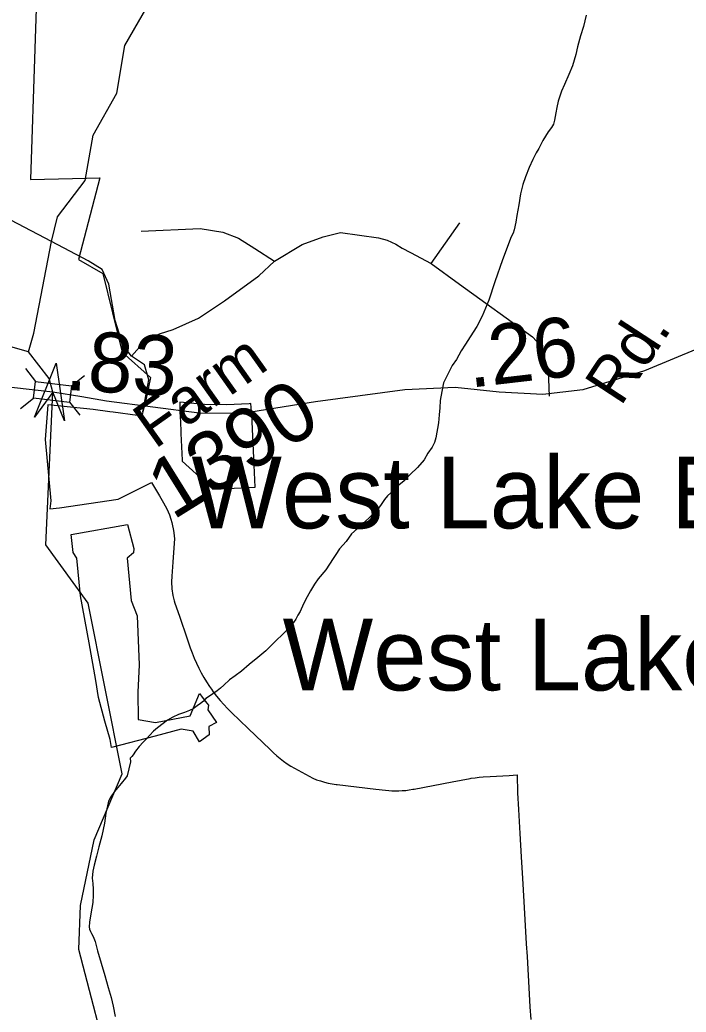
# Model space of a CAD drawing. Extents: x 2001466 to 31450019, y -30647475 to 847247.
# Drawn here: x 2068288 to 2071076, y 693484 to 697636 of the extents above; entities that cross this region are included whole.
import ezdxf

# ---------------------------------------------------------------- set-up
doc = ezdxf.new("R2010")
doc.units = 0
for name, color, linetype in [('Exist Boundary Political City Limit New', 7, 'Continuous'), ('Exist Boundary Political City Limit New Hole', 7, 'Continuous'), ('Exist Cultural Educational Facility High Label', 7, 'Continuous'), ('Exist Hydrographic Creek Single Shore', 7, 'Continuous'), ('Exist Hydrographic Misc Water Feature', 7, 'Continuous'), ('Exist Road Non-System Type 51', 7, 'Continuous'), ('Exist Road Secondary Mileage Hundredths English Label', 7, 'Continuous'), ('Exist Road Secondary Structure Standard Bridge Attributed CELL', 7, 'Continuous'), ('Exist Road Secondary Structure Standard Bridge CELL', 7, 'Continuous'), ('Exist Road Secondary Type 51 Attributed', 7, 'Continuous'), ('Exist Road Secondary Type 51 Label', 7, 'Continuous'), ('Exist Road Secondary Type 51 Number Label', 7, 'Continuous'), ('Map Preparation Boundary City Limit Buffer Line', 7, 'Continuous')]:
    doc.layers.add(name, color=color, linetype=linetype)

msp = doc.modelspace()

# ---------------------------------------------------------------- linework, layer by layer
at = {"layer": 'Exist Boundary Political City Limit New'}
for points in [[(2068369, 698063.2), (2068332.9, 696968.6), (2068566, 696974.2), (2068623.1, 696975.6), (2068532.8, 696632.8), (2068635, 696574.2), (2068715.8, 696245.6), (2068834, 696139.3), (2068816.1, 696052.1), (2068812.5, 696034.5), (2068798.2, 695978.9), (2068779.5, 695981), (2068678, 695993.9), (2068664.1, 695995.8), (2068594, 696005.2), (2068404.2, 696025.4), (2068394, 695880.5), (2068417.1, 695623.8), (2068413.1, 695590.4), (2068453.2, 695594.6), (2068699.8, 695630.7), (2068794, 695677.6), (2068839.1, 695699.7), (2068871.6, 695644.6), (2068889.1, 695615), (2068896, 695602.8), (2068902.4, 695590.4), (2068908.1, 695577.6), (2068913.4, 695564.6), (2068919.5, 695546.4), (2068923.8, 695532), (2068926.8, 695518.9), (2068929.5, 695505.6)], [(2068782.6, 694708.8), (2068855.8, 694695.8), (2069000, 694723.9), (2069040.1, 694816.4), (2069047.2, 694806.2), (2069054.4, 694796.6), (2069069.9, 694776.4), (2069076.5, 694768.3), (2069074.2, 694749.1), (2069110.2, 694695.1), (2069078.5, 694679.2), (2069079.4, 694644.6), (2069039, 694614.6), (2069012.5, 694659.1), (2068962.2, 694667.4), (2068854.5, 694639), (2068671.6, 694591.2), (2068665.5, 694624.2), (2068643.6, 694701.4), (2068616.6, 694799.6), (2068605.4, 694872.1), (2068578.1, 695029.3), (2068541.9, 695225.4), (2068526.9, 695383.6), (2068510.8, 695407.2), (2068502.9, 695482.9), (2068738.5, 695524.9), (2068764.9, 695424.2), (2068763.5, 695406.1), (2068736.6, 695383.6), (2068754.2, 695205.8), (2068778.2, 695142.1), (2068787.5, 694937.6), (2068781.6, 694822.2), (2068782.6, 694708.8)], [(2068929.5, 695505.6), (2068931.8, 695490.1), (2068933.4, 695475.4), (2068935, 695466), (2068928.4, 695366.7), (2068923.1, 695308.3), (2068922, 695283.9), (2068923.5, 695255.3), (2068928, 695227.1), (2068933.4, 695205.5), (2068936.8, 695194.9), (2068955.2, 695140.9), (2068987.6, 695046.2), (2069000.6, 695008.1), (2069008.6, 694986.6), (2069017.2, 694965.4), (2069026.4, 694944.4), (2069036, 694923.6), (2069046.6, 694903.9), (2069057.8, 694884.4), (2069069.2, 694865.2), (2069081.2, 694846.3), (2069089.2, 694834.8), (2069096.9, 694824.3), (2069110.9, 694806.1), (2069125.6, 694788.3), (2069140.8, 694771.1), (2069156.6, 694754.3), (2069173, 694738.1), (2069243.8, 694670.4), (2069334.8, 694583.2), (2069349.4, 694569.2), (2069362.9, 694556.8), (2069376.9, 694544.9), (2069391.4, 694533.4), (2069406.2, 694522.6), (2069421.5, 694512.4), (2069513.8, 694462.3), (2069529.5, 694456.2), (2069545.6, 694450.9), (2069561.9, 694446.2), (2069578.4, 694442.4), (2069595, 694439.2), (2069611.8, 694436.9), (2069616.1, 694436.4), (2069696.8, 694426.8), (2069777.4, 694417.1), (2069818.1, 694412.2), (2069831.4, 694410.9), (2069844.8, 694410.1), (2069858, 694409.7), (2069872.9, 694409.8), (2069887.8, 694410.5), (2069902.6, 694411.8), (2069917.4, 694413.7), (2069932, 694416.1), (2069937.8, 694417.2), (2070017, 694432.2), (2070096.2, 694447.1), (2070172.4, 694461.4), (2070175.5, 694462.1), (2070192.5, 694464.8), (2070209.6, 694466.8), (2070226.8, 694468.1), (2070255.2, 694469.8), (2070335.1, 694474.4), (2070368.4, 694476.2), (2070370.6, 694401.5), (2070374.6, 694331.2), (2070380.4, 694231.2), (2070386, 694133.6), (2070391.2, 694042.6), (2070396.8, 693946.5), (2070406.9, 693770.1), (2070410, 693717.1), (2070413, 693664.1), (2070416.1, 693611.2), (2070419.1, 693558.2), (2070422.1, 693505.2), (2070425.2, 693452.3)]]:
    msp.add_lwpolyline(points, dxfattribs=at)
at = {"layer": 'Exist Boundary Political City Limit New Hole'}
msp.add_lwpolyline([(2068957, 696036.3), (2068959.1, 695966.4), (2068959.5, 695960.8), (2068961.9, 695905.3), (2068967, 695793.3), (2068967.1, 695789.6), (2069026, 695735.8), (2069095.4, 695672.4), (2069214.2, 695677.7), (2069272.2, 695680.3), (2069266.8, 695803.8), (2069260, 695953.9), (2069259.9, 695963.8), (2069254.8, 696030.4), (2069247.6, 696029.6), (2069151.8, 696024.6), (2069059.8, 696027), (2068957, 696036.3)], dxfattribs=at)
at = {"layer": 'Exist Hydrographic Creek Single Shore'}
for points in [[(2068324, 696247.4), (2068146.1, 696296.7), (2068054, 696344.5), (2067987.2, 696421.3), (2067720, 696594.1), (2067670.2, 696736.2), (2067545.1, 696837.2), (2067353.1, 696942.8), (2067270.1, 697052.7), (2067085.1, 697417.4), (2067052.1, 697526.3), (2066943, 697649.9), (2066592.2, 698293.6), (2066534.2, 698432.6), (2066543.9, 698555.3)], [(2068904, 691907.9), (2068811.9, 692014.7), (2068777.9, 692156.5), (2068802.9, 692454.6), (2068835.9, 692565.5), (2068768, 692957.3), (2068701, 693188.3), (2068675.9, 693205.2), (2068534, 693746.1), (2068542, 693929.7), (2068599, 694204.1), (2068715.9, 694480.6), (2068573, 695195.5), (2068397.1, 695438.6), (2068425.2, 696078), (2068410.5, 696135.2), (2068324, 696247.4)]]:
    msp.add_lwpolyline(points, dxfattribs=at)
at = {"layer": 'Exist Hydrographic Misc Water Feature'}
for points in [[(2068420.2, 696708.2), (2068445.1, 696812.2), (2068561.1, 696964.1), (2068594.1, 697153.7), (2068694.2, 697328.9), (2068727.2, 697528.3), (2068976.1, 697962.8), (2069275.1, 698265.2), (2069616.1, 698714.3), (2069641.1, 698789.2), (2069648.1, 699140), (2069815.2, 699356.5), (2069856.2, 699490.2), (2069881.2, 699699.7), (2069847.2, 699815.2), (2069846.2, 700346.7), (2069887.2, 700647.7), (2070094.3, 701391.5), (2070305.2, 701890.9)], [(2070657.8, 697655.8), (2070645.9, 697607.7), (2070634.2, 697569.8), (2070621.7, 697523.8), (2070613.9, 697491.7), (2070599.9, 697443.9), (2070584.2, 697407.8), (2070566.1, 697365.9), (2070554.6, 697337.6), (2070540.5, 697295.6), (2070534.3, 697269.7), (2070530.6, 697247.6), (2070524.5, 697215.6), (2070520.6, 697199.6), (2070512.8, 697185.8), (2070498.6, 697167.7), (2070476.5, 697131.7), (2070458.9, 697097.4), (2070448.6, 697079.5), (2070434.7, 697051.6), (2070418.9, 697017.5), (2070403.1, 696979.3), (2070393, 696947.6), (2070383, 696907.7), (2070375.4, 696861.5), (2070367.6, 696817.6), (2070363.3, 696789.4), (2070355.5, 696757.3), (2070351.4, 696743.4), (2070343.6, 696727.5), (2070307.7, 696631.5), (2070275.8, 696539.5), (2070249.9, 696463.5), (2070222.4, 696395.4), (2070200.1, 696353.4), (2070172.4, 696309.4), (2070152.5, 696279.1), (2070134.7, 696251.4), (2070114.6, 696215.1), (2070096.7, 696189), (2070076.7, 696151.1), (2070060.5, 696117), (2070052.9, 696081.2), (2070046.9, 696043.2), (2070044.9, 696013.1), (2070042.8, 695983), (2070039.3, 695949), (2070028.9, 695886.9), (2070023.1, 695867.2), (2070012.9, 695847.2), (2069995.2, 695823.1), (2069979.3, 695795.1), (2069951.4, 695762.8), (2069921.6, 695732.9), (2069895.6, 695706.8), (2069873.4, 695688.6), (2069855.6, 695670.7), (2069825.7, 695644.7), (2069813.8, 695628.7), (2069799.8, 695608.5), (2069783.8, 695586.6), (2069755.7, 695558.8)], [(2068324, 696247.4), (2068346, 696325.1), (2068420.2, 696708.2)], [(2069755.7, 695558.8), (2069727.7, 695530.6), (2069699.8, 695506.5), (2069675.8, 695484.5), (2069653.8, 695452.6), (2069625.9, 695422.4), (2069610, 695398.4), (2069598.1, 695382.4), (2069568.3, 695334.1), (2069536.5, 695296.3), (2069520.3, 695274), (2069504.4, 695246.1), (2069490.6, 695222.2), (2069474.4, 695192.2), (2069460.7, 695160.2), (2069450.8, 695144.3), (2069442.6, 695128.1), (2069432.6, 695114.2), (2069418.8, 695096), (2069391, 695068.2), (2069356.7, 695034), (2069316.7, 694995.8), (2069283.1, 694967.7), (2069247.2, 694937.9), (2069215.2, 694909.8), (2069189.4, 694891.5), (2069165, 694873.6), (2069141, 694851.7), (2069127.1, 694839.6), (2069113.1, 694827.5), (2069095.5, 694815.7), (2069077.2, 694803.4), (2069065.3, 694795.5), (2069055.7, 694785.6), (2069043.2, 694775.3), (2069029.2, 694765.2), (2069013.3, 694753.5), (2068997.5, 694745.3), (2068977.4, 694737.4), (2068951.5, 694729.2), (2068927.3, 694717.4), (2068905.8, 694705.3), (2068887.8, 694691), (2068863.6, 694673.1), (2068847.6, 694658.9), (2068831.8, 694643.1), (2068817.8, 694626.9), (2068803.7, 694612.9), (2068787.5, 694595), (2068771.9, 694575.1), (2068761.9, 694560.8), (2068755.9, 694552.8), (2068749.8, 694546.8)], [(2068749.8, 694546.8), (2068750.2, 694530.9), (2068743.8, 694501.1), (2068736.2, 694473), (2068730.3, 694463), (2068712.2, 694441), (2068684.3, 694406.6), (2068668.4, 694384.7), (2068658.1, 694366.8), (2068654.4, 694346.7), (2068648.1, 694316.8), (2068642.3, 694274.7), (2068630.4, 694220.9), (2068618.5, 694174.9), (2068608.7, 694136.6), (2068599, 694098.7), (2068592.5, 694073), (2068590.8, 694044.8), (2068592.7, 694022.6), (2068595.1, 693998.7), (2068594.9, 693972.8), (2068592.9, 693942.7), (2068584.9, 693894.8), (2068579.4, 693860.8), (2068577.3, 693840.8), (2068579, 693830.8), (2068583.3, 693820.8), (2068586.9, 693812.6), (2068595.1, 693800.8), (2068603.6, 693778.9), (2068613.2, 693740.8), (2068643.5, 693636.9), (2068657.7, 693586.9), (2068669.8, 693544.9), (2068678, 693509.2), (2068686, 693465)]]:
    msp.add_lwpolyline(points, dxfattribs=at)
at = {"layer": 'Exist Road Non-System Type 51'}
for p, q in [((2068420.2, 696708.2), (2068079.2, 696886.3)), ((2070008.8, 696616.8), (2070128.2, 696786.4))]:
    msp.add_line(p, q, dxfattribs=at)
for points in [[(2068795.2, 696751.8), (2069042.3, 696762.7), (2069136.8, 696748.1), (2069202.2, 696722.7), (2069271.2, 696679), (2069353, 696626.3)], [(2069353, 696626.3), (2069469.3, 696695.4), (2069556.5, 696728.1), (2069629.2, 696746.3), (2069788.9, 696723.3), (2069824.8, 696714.6), (2069860.4, 696697.9), (2069888.1, 696681.3), (2069921.7, 696662.6), (2070008.8, 696616.8)], [(2068755.2, 696228.2), (2068718.9, 696275.5), (2068686.1, 696377.3), (2068660.7, 696530), (2068631.6, 696591.8), (2068573.5, 696628.1), (2068420.2, 696708.2)], [(2068755.2, 696228.2), (2068809.7, 696290), (2068871.5, 696322.8), (2068929.6, 696340.9), (2069035, 696388.2), (2069144, 696460.9), (2069288, 696564.5), (2069353, 696626.3)], [(2070008.8, 696616.8), (2070127, 696530.4), (2070432.5, 696310.2), (2070467.7, 696271.5), (2070497.7, 696168.2), (2070503.2, 696061)], [(2068802.4, 695995.5), (2068827.9, 696130.1), (2068809.7, 696191.9), (2068755.2, 696228.2)]]:
    msp.add_lwpolyline(points, dxfattribs=at)
at = {"layer": 'Exist Road Secondary Structure Standard Bridge Attributed CELL'}
msp.add_lwpolyline([(2068348.7, 695972.9), (2068440, 696199), (2068474, 695957.5), (2068425.2, 696078)], close=True, dxfattribs=at)
at = {"layer": 'Exist Road Secondary Structure Standard Bridge CELL'}
for p, q in [((2068310.9, 696177), (2068353.6, 696122.8)), ((2068503.6, 696104.7), (2068557.8, 696147.4)), ((2068291, 696010), (2068345.2, 696052.7)), ((2068495.4, 696036.2), (2068538.1, 695982))]:
    msp.add_line(p, q, dxfattribs=at)
msp.add_lwpolyline([(2068353.6, 696122.8), (2068503.6, 696105), (2068495.3, 696034.9), (2068345.2, 696052.7)], close=True, dxfattribs=at)
at = {"layer": 'Exist Road Secondary Type 51 Attributed'}
for points in [[(2068425.2, 696078), (2068252.2, 696097.1), (2068168.6, 696089), (2068019.7, 696026.3), (2067899.8, 695898.4), (2067797.2, 695836.8), (2067730.1, 695833.6), (2067632.3, 695868.4), (2067363.2, 695991.5), (2066981.4, 696187.4), (2066829.9, 696263.1), (2066659.5, 696326.3), (2066441.7, 696383.2), (2066223.9, 696408.4), (2065966.7, 696447.9)], [(2071451.7, 696282.8), (2071283, 696299.5), (2071133, 696263.1), (2070901.9, 696166.8), (2070643.1, 696087.9), (2070475.8, 696068.9), (2070292.8, 696078.4), (2070109.7, 696097.3), (2069898.3, 696087.9), (2069524.3, 696037.3), (2069219.7, 695988.4), (2069038.3, 695990), (2068650.9, 696040.5), (2068546.8, 696058.9), (2068425.2, 696078)]]:
    msp.add_lwpolyline(points, dxfattribs=at)
at = {"layer": 'Map Preparation Boundary City Limit Buffer Line'}
for points in [[(2068369, 698063.2), (2068332.9, 696968.6), (2068566, 696974.2), (2068623.1, 696975.6), (2068532.8, 696632.8), (2068635, 696574.2), (2068715.8, 696245.6), (2068834, 696139.3), (2068816.1, 696052.1), (2068812.5, 696034.5), (2068798.2, 695978.9), (2068779.5, 695981), (2068678, 695993.9), (2068664.1, 695995.8), (2068594, 696005.2), (2068404.2, 696025.4), (2068394, 695880.5), (2068417.1, 695623.8), (2068413.1, 695590.4), (2068453.2, 695594.6), (2068699.8, 695630.7), (2068794, 695677.6), (2068839.1, 695699.7), (2068871.6, 695644.6), (2068889.1, 695615), (2068896, 695602.8), (2068902.4, 695590.4), (2068908.1, 695577.6), (2068913.4, 695564.6), (2068919.5, 695546.4), (2068923.8, 695532), (2068926.8, 695518.9), (2068929.5, 695505.6)], [(2068957, 696036.3), (2068959.1, 695966.4), (2068959.5, 695960.8), (2068961.9, 695905.3), (2068967, 695793.3), (2068967.1, 695789.6), (2069026, 695735.8), (2069095.4, 695672.4), (2069214.2, 695677.7), (2069272.2, 695680.3), (2069266.8, 695803.8), (2069260, 695953.9), (2069259.9, 695963.8), (2069254.8, 696030.4), (2069247.6, 696029.6), (2069151.8, 696024.6), (2069059.8, 696027), (2068957, 696036.3)], [(2068782.6, 694708.8), (2068855.8, 694695.8), (2069000, 694723.9), (2069040.1, 694816.4), (2069047.2, 694806.2), (2069054.4, 694796.6), (2069069.9, 694776.4), (2069076.5, 694768.3), (2069074.2, 694749.1), (2069110.2, 694695.1), (2069078.5, 694679.2), (2069079.4, 694644.6), (2069039, 694614.6), (2069012.5, 694659.1), (2068962.2, 694667.4), (2068854.5, 694639), (2068671.6, 694591.2), (2068665.5, 694624.2), (2068643.6, 694701.4), (2068616.6, 694799.6), (2068605.4, 694872.1), (2068578.1, 695029.3), (2068541.9, 695225.4), (2068526.9, 695383.6), (2068510.8, 695407.2), (2068502.9, 695482.9), (2068738.5, 695524.9), (2068764.9, 695424.2), (2068763.5, 695406.1), (2068736.6, 695383.6), (2068754.2, 695205.8), (2068778.2, 695142.1), (2068787.5, 694937.6), (2068781.6, 694822.2), (2068782.6, 694708.8)], [(2068929.5, 695505.6), (2068931.8, 695490.1), (2068933.4, 695475.4), (2068935, 695466), (2068928.4, 695366.7), (2068923.1, 695308.3), (2068922, 695283.9), (2068923.5, 695255.3), (2068928, 695227.1), (2068933.4, 695205.5), (2068936.8, 695194.9), (2068955.2, 695140.9), (2068987.6, 695046.2), (2069000.6, 695008.1), (2069008.6, 694986.6), (2069017.2, 694965.4), (2069026.4, 694944.4), (2069036, 694923.6), (2069046.6, 694903.9), (2069057.8, 694884.4), (2069069.2, 694865.2), (2069081.2, 694846.3), (2069089.2, 694834.8), (2069096.9, 694824.3), (2069110.9, 694806.1), (2069125.6, 694788.3), (2069140.8, 694771.1), (2069156.6, 694754.3), (2069173, 694738.1), (2069243.8, 694670.4), (2069334.8, 694583.2), (2069349.4, 694569.2), (2069362.9, 694556.8), (2069376.9, 694544.9), (2069391.4, 694533.4), (2069406.2, 694522.6), (2069421.5, 694512.4), (2069513.8, 694462.3), (2069529.5, 694456.2), (2069545.6, 694450.9), (2069561.9, 694446.2), (2069578.4, 694442.4), (2069595, 694439.2), (2069611.8, 694436.9), (2069616.1, 694436.4), (2069696.8, 694426.8), (2069777.4, 694417.1), (2069818.1, 694412.2), (2069831.4, 694410.9), (2069844.8, 694410.1), (2069858, 694409.7), (2069872.9, 694409.8), (2069887.8, 694410.5), (2069902.6, 694411.8), (2069917.4, 694413.7), (2069932, 694416.1), (2069937.8, 694417.2), (2070017, 694432.2), (2070096.2, 694447.1), (2070172.4, 694461.4), (2070175.5, 694462.1), (2070192.5, 694464.8), (2070209.6, 694466.8), (2070226.8, 694468.1), (2070255.2, 694469.8), (2070335.1, 694474.4), (2070368.4, 694476.2), (2070370.6, 694401.5), (2070374.6, 694331.2), (2070380.4, 694231.2), (2070386, 694133.6), (2070391.2, 694042.6), (2070396.8, 693946.5), (2070406.9, 693770.1), (2070410, 693717.1), (2070413, 693664.1), (2070416.1, 693611.2), (2070419.1, 693558.2), (2070422.1, 693505.2), (2070425.2, 693452.3)]]:
    msp.add_lwpolyline(points, dxfattribs=at)

# ---------------------------------------------------------------- texts
at = {"layer": 'Exist Cultural Educational Facility High Label'}
for s, p in [('West Lake Elem.', (2069005.8, 695508.2)), ('West Lake Middle', (2069387.5, 694829.9))]:
    msp.add_text(s, height=300, dxfattribs=at).set_placement(p)
at = {"layer": 'Exist Road Secondary Mileage Hundredths English Label'}
for s, rotation, p in [('.26', 6.6235, (2070170.7, 696096.3)), ('.83', 356.7048, (2068475.2, 696088))]:
    msp.add_text(s, height=250, rotation=rotation, dxfattribs=at).set_placement(p)
at = {"layer": 'Exist Road Secondary Type 51 Label'}
for s, rotation, p in [('Rd.', 56.8237, (2070801.8, 696014.6)), ('Farm', 35.314, (2068852.7, 695837.3))]:
    msp.add_text(s, height=190, rotation=rotation, dxfattribs=at).set_placement(p)
at = {"layer": 'Exist Road Secondary Type 51 Number Label'}
msp.add_text('1390', height=250, rotation=31.918, dxfattribs=at).set_placement((2068927.5, 695540.4))

doc.saveas('drawing.dxf')
